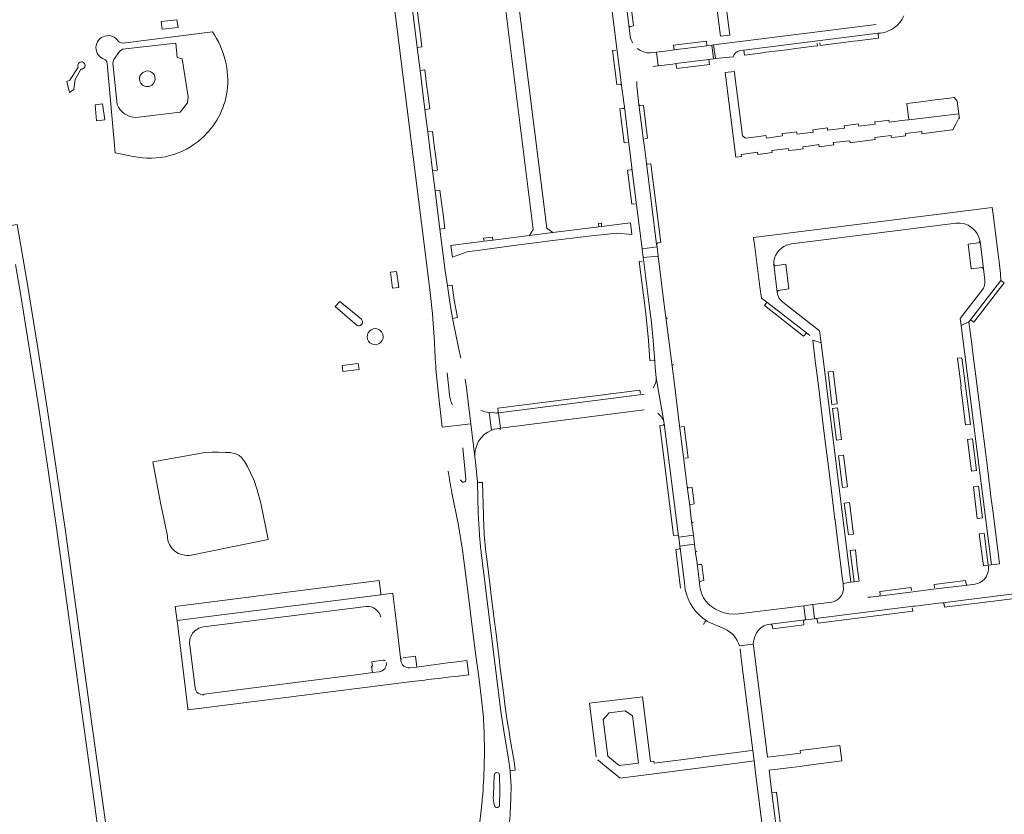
# Model space of a CAD drawing. Header units: metres. Extents: x 166325 to 190320, y 381923 to 404576.
# Tile 380 of 656: x 176365 to 176728, y 386149 to 386442. Entities that reach past the tile are written whole.
import ezdxf

# ---------------------------------------------------------------- set-up
doc = ezdxf.new("R2010")
doc.units = ezdxf.units.M
for name, color, linetype, lineweight in [('B-WE-VH-VERHARDING_ASFALT-GV', 8, 'Continuous', 18), ('B-WE-VH-VERHARDING_BETONSTRAATSTEEN-GV', 8, 'Continuous', 18), ('B-WE-VH-VERHARDING_HALFVERHARDING-GV', 8, 'Continuous', 18)]:
    doc.layers.add(name, color=color, linetype=linetype, lineweight=lineweight)

msp = doc.modelspace()

# ---------------------------------------------------------------- linework, layer by layer
at = {"layer": 'B-WE-VH-VERHARDING_ASFALT-GV', "flags": 128}
for points in [[(176574.576, 386516.204), (176575.901, 386505.685), (176576.381, 386501.289), (176577.007, 386496.766), (176580.734, 386467.35), (176582.258, 386455.018), (176583.954, 386441.581), (176585.279, 386430.869), (176586.99, 386417.371), (176587.796, 386411.074), (176588.039, 386409.461), (176589.675, 386395.955), (176590.66, 386388.171), (176590.839, 386386.82), (176592.519, 386373.358), (176594.535, 386357.178), (176600.069, 386357.934), (176599.931, 386358.756), (176596.195, 386388.67), (176595.41, 386394.531), (176595.059, 386397.091), (176593.37, 386410.335), (176592.614, 386417.107)], [(176497.82, 386489.81), (176516.45, 386342.19), (176517.37, 386333.22), (176518.12, 386322.79)], [(176515.621, 386400.198), (176514.577, 386408.515), (176512.776, 386422.849), (176511.709, 386431.345), (176509.956, 386445.303), (176508.03, 386460.64), (176507.265, 386466.644), (176505.738, 386478.638), (176505.474, 386480.709), (176504.909, 386485.145)], [(176590.207, 386435.411), (176589.83, 386438.478), (176587.573, 386456.556)], [(176598.525, 386424.26), (176600.475, 386424.519), (176599.885, 386429.579), (176597.608, 386429.335)], [(176527.8, 386316.908), (176526.93, 386320.82), (176524.86, 386331.07), (176524.777, 386331.544), (176523.73, 386337.51), (176522.853, 386343.517), (176522.04, 386349.09), (176520.123, 386364.354), (176518.348, 386378.49), (176517.409, 386385.964), (176515.621, 386400.198)], [(176363.833, 386351.384), (176365.776, 386339.947), (176372.469, 386297.813), (176375.779, 386275.715), (176378.992, 386253.577), (176396.194, 386128.713), (176399.554, 386127.528), (176399.27, 386129.208), (176391.837, 386183.06), (176382.033, 386254.085), (176375.429, 386298.537), (176371.875, 386321.317), (176368.03, 386344.814), (176364.407, 386366.068), (176361.437, 386365.641)], [(176518.63, 386312.822), (176519.55, 386303.39), (176520.96, 386291.48), (176531.546, 386292.695), (176530.031, 386304.881), (176529.983, 386305.294), (176529.46, 386309.11)], [(176523.58, 386303.489), (176522.77, 386311.47)], [(176602.748, 386292.866), (176599.755, 386309.687)], [(176530.031, 386304.881), (176531.546, 386292.695), (176532.967, 386280.544)], [(176595.376, 386303.594), (176594.545, 386303.462), (176541.712, 386296.738), (176542.461, 386291.116), (176595.314, 386297.82)], [(176538.262, 386296.922), (176537.248, 386297.015)], [(176539.1, 386290.41), (176539.115, 386290.415), (176538.262, 386296.922)], [(176534.05, 386265.656), (176533.903, 386271.091), (176533.86, 386272.67), (176533.233, 386278.621), (176532.967, 386280.544), (176531.546, 386292.695), (176520.96, 386291.48)], [(176528.56, 386283.92), (176529.71, 386272.399)], [(176524.508, 386267.292), (176526.79, 386256.06), (176527.841, 386249.976), (176528.41, 386246.19), (176530.6, 386229.117), (176532.148, 386217.053), (176533.269, 386208.31), (176534.51, 386198.638), (176535.581, 386190.293)], [(176616.143, 386231.241), (176615.827, 386232.707), (176615.683, 386234.202), (176614.808, 386241.363), (176614.29, 386245.178), (176613.902, 386248.385), (176608.463, 386247.652), (176608.502, 386247.334), (176608.529, 386247.113), (176610.15, 386234.131), (176610.446, 386231.762)], [(176546.003, 386148.962), (176546.25, 386154.967), (176546.31, 386159.4), (176546.02, 386164.43), (176545.956, 386164.961), (176545.42, 386169.43), (176543.89, 386178.09), (176542.59, 386186.81), (176535.39, 386244.32)], [(176726.168, 386241.184), (176723.28, 386240.84), (176722.068, 386240.686), (176722.135, 386240.219)], [(176664.407, 386227.024), (176657.468, 386226.171), (176658.117, 386220.976), (176658.465, 386221.02), (176694.481, 386225.544), (176695.108, 386225.638), (176703.761, 386226.674), (176705.158, 386226.852), (176741.204, 386231.387), (176745.786, 386231.973), (176758.277, 386233.535), (176760.058, 386233.761), (176759.409, 386238.969)], [(176672.63, 386234.556), (176671.466, 386234.39), (176668.592, 386233.979), (176668.643, 386233.283), (176668.735, 386232.03)], [(176718.146, 386233.903), (176717.276, 386233.727), (176714.448, 386233.374), (176701.804, 386231.8), (176694.426, 386230.882), (176681.732, 386229.229), (176678.717, 386228.876), (176677.729, 386228.913)], [(176640.838, 386218.807), (176641.855, 386218.937), (176654.496, 386220.517), (176654.782, 386220.553), (176654.143, 386225.757), (176630.035, 386222.705)], [(176618.48, 386220.122), (176619.346, 386219.634), (176620.317, 386219.173), (176622.574, 386218.211), (176624.219, 386217.557), (176624.952, 386217.293)], [(176539.81, 386156.05), (176540.08, 386163.311)], [(176542.08, 386163.4), (176542.19, 386157.41), (176542.04, 386152.499)], [(176535.858, 386156.277), (176535.7, 386154.67), (176535.649, 386153.819)]]:
    msp.add_lwpolyline(points, dxfattribs=at)
at = {"layer": 'B-WE-VH-VERHARDING_ASFALT-GV'}
for points in [[(176591.026, 386432.986, -0.0926598), (176590.207, 386435.411)], [(176597.608, 386429.335, -0.198254), (176592.789, 386430.918)], [(176592.614, 386417.107, -0.0330135), (176592.658, 386418.765)], [(176518.12, 386322.79, 0.0112373), (176518.63, 386312.822)], [(176599.755, 386309.687, -0.1673139), (176598.693, 386305.945)], [(176524.68, 386299.709, -0.07153), (176523.58, 386303.489)], [(176537.248, 386297.015, -0.0572134), (176535.195, 386297.78)], [(176600.303, 386296.634, -0.1791404), (176602.748, 386292.866)], [(176532.967, 386280.544, -0.3152724), (176539.1, 386290.41)], [(176523.13, 386275.327, 0.0064734), (176524.508, 386267.292)], [(176529.71, 386272.399, -0.9853276), (176527.73, 386272.08)], [(176722.135, 386240.219, -0.3538616), (176718.146, 386233.903)], [(176617.657, 386227.922, -0.0837319), (176616.143, 386231.241)], [(176668.735, 386232.03, -0.347035), (176664.407, 386227.024)], [(176630.035, 386222.705, -0.260247), (176617.657, 386227.922)], [(176624.952, 386217.293, -0.2200464), (176630.389, 386210.969)], [(176635.831, 386213.478, -0.1592657), (176638.275, 386217.566)], [(176638.275, 386217.566, -0.1082234), (176640.838, 386218.807)], [(176635.52, 386211.599, -0.0990752), (176635.831, 386213.478)], [(176535.581, 386190.293, -0.0213727), (176536.3, 386180.987)], [(176536.3, 386180.987, -0.0304334), (176535.858, 386156.277)], [(176535.649, 386153.819, -0.0180005), (176534.653, 386145.041)], [(176540.2, 386152.131, -0.1102324), (176539.81, 386156.05)], [(176542.04, 386152.499, -0.9205686), (176540.2, 386152.131)]]:
    msp.add_lwpolyline(points, format="xyb", dxfattribs=at)
at = {"layer": 'B-WE-VH-VERHARDING_ASFALT-GV', "flags": 128}
msp.add_lwpolyline([(176608.391, 386291.975), (176607.862, 386296.056), (176606.449, 386307.294), (176605.635, 386313.944), (176603.312, 386332.034), (176602.848, 386335.584), (176600.5, 386354.491), (176594.941, 386353.927), (176595.033, 386353.183), (176597.444, 386334.515), (176597.985, 386330.01), (176598.6, 386323.401), (176599.251, 386315.686), (176599.441, 386313.424), (176599.755, 386309.687), (176602.748, 386292.866), (176608.013, 386251.33), (176608.051, 386251.025), (176613.486, 386251.72), (176612.794, 386256.821), (176612.13, 386262.477), (176611.188, 386269.566), (176610.706, 386273.491), (176609.959, 386279.564)], close=True, dxfattribs=at)
at = {"layer": 'B-WE-VH-VERHARDING_BETONSTRAATSTEEN-GV', "flags": 128}
for points in [[(176617.7, 386480.57), (176623.41, 386435.41), (176626.901, 386435.84), (176626.53, 386438.67), (176625.55, 386446.35)], [(176587.573, 386456.556), (176589.83, 386438.478)], [(176590.191, 386439.068), (176591.357, 386439.285), (176589.275, 386456.262)], [(176680.756, 386439.794), (176620.894, 386432.223), (176621.59, 386427.18), (176628.098, 386427.874)], [(176630.55, 386430.14), (176631.989, 386430.321), (176681.512, 386436.548)], [(176660.025, 386432.985), (176660.15, 386432.023), (176672.387, 386433.61), (176673.728, 386433.761), (176681.685, 386434.75), (176681.512, 386436.548), (176631.989, 386430.321), (176632.24, 386428.52), (176638.999, 386429.378), (176640.309, 386429.539), (176648.878, 386430.609), (176650.219, 386430.784), (176657.813, 386431.722), (176659.183, 386431.907), (176659.072, 386432.793)], [(176681.512, 386436.548), (176681.756, 386436.579)], [(176584.859, 386430.31), (176583.694, 386430.166), (176585.244, 386417.637), (176586.417, 386417.81)], [(176586.99, 386417.371), (176585.279, 386430.869)], [(176587.591, 386408.844), (176586.38, 386408.694), (176587.962, 386396.181), (176589.171, 386396.334)], [(176589.675, 386395.955), (176588.039, 386409.461)], [(176593.37, 386410.335), (176595.059, 386397.091)], [(176595.079, 386409.943), (176593.99, 386409.82)], [(176595.572, 386397.76), (176596.558, 386397.869), (176595.079, 386409.943)], [(176590.421, 386386.304), (176589.216, 386386.147), (176590.77, 386373.63), (176591.973, 386373.784)], [(176592.519, 386373.358), (176590.839, 386386.82)], [(176596.195, 386388.67), (176599.931, 386358.756)], [(176597.743, 386388.475), (176596.558, 386388.364)], [(176600.362, 386359.333), (176601.425, 386359.52), (176597.743, 386388.475)], [(176726.061, 386352.399), (176726.032, 386352.631), (176725.854, 386354.05), (176723.985, 386368.912), (176723.55, 386372.37), (176635.579, 386361.353), (176636.043, 386357.834), (176637.986, 386343.111), (176638.53, 386338.99), (176640.507, 386337.474), (176655.099, 386326.283), (176656.389, 386325.293)], [(176649.574, 386358.955), (176710.19, 386366.587)], [(176719.02, 386359.942), (176720.266, 386349.815), (176720.535, 386347.668), (176720.792, 386345.613)], [(176594.606, 386352.668), (176593.516, 386352.537), (176595.8, 386334.291), (176596.364, 386329.715), (176596.946, 386323.353), (176597.473, 386316.061), (176598.719, 386316.143)], [(176599.251, 386315.686), (176598.6, 386323.401), (176597.985, 386330.01), (176597.444, 386334.515), (176595.033, 386353.183)], [(176644.273, 386341.231), (176643.043, 386351.417)], [(176719.745, 386341.821), (176711.71, 386331.55), (176712.042, 386328.945), (176714.96, 386330.3), (176715.543, 386331.054), (176726.72, 386345.51), (176726.61, 386348.04), (176726.061, 386352.399)], [(176657.406, 386323.507), (176660.458, 386322.543), (176659.903, 386326.991), (176646.422, 386337.493)], [(176603.312, 386332.034), (176605.635, 386313.944)], [(176541.109, 386296.661), (176541.712, 386296.738), (176594.545, 386303.462)], [(176593.93, 386303.882), (176593.789, 386305.138), (176541.439, 386298.445), (176541.607, 386297.215)], [(176595.314, 386297.82), (176542.461, 386291.116), (176541.874, 386291.041)], [(176602.281, 386292.256), (176601.078, 386292.102), (176606.193, 386251.623), (176607.44, 386251.778)], [(176608.013, 386251.33), (176602.748, 386292.866)], [(176608.391, 386291.975), (176609.959, 386279.564)], [(176610.38, 386280.105), (176611.583, 386280.254), (176610.089, 386291.774), (176608.881, 386291.644)], [(176536.248, 386255.782), (176536.167, 386257.548), (176536.11, 386259.061), (176535.737, 386271.073), (176533.903, 386271.091), (176534.05, 386265.656)], [(176611.188, 386269.566), (176612.13, 386262.477)], [(176612.988, 386269.257), (176611.888, 386269.099)], [(176612.579, 386263.05), (176613.756, 386263.206), (176612.988, 386269.257)], [(176612.794, 386256.821), (176613.486, 386251.72), (176613.902, 386248.385), (176614.29, 386245.178)], [(176535.39, 386244.32), (176542.59, 386186.81), (176543.89, 386178.09), (176545.42, 386169.43), (176545.956, 386164.961), (176547.777, 386165.15), (176547.425, 386168.429), (176545.897, 386177.172), (176545.672, 386178.64), (176544.771, 386184.094), (176543.91, 386190.338), (176543.753, 386191.817), (176542.232, 386203.75), (176542.06, 386205.25), (176540.523, 386217.319), (176540.375, 386218.818), (176538.866, 386230.529), (176538.705, 386232.021), (176537.213, 386243.968), (176537.059, 386245.451)], [(176608.018, 386246.577), (176606.98, 386246.463), (176608.725, 386232.203)], [(176610.446, 386231.762), (176610.15, 386234.131), (176608.529, 386247.113)], [(176614.808, 386241.363), (176615.683, 386234.202)], [(176616.196, 386234.828), (176617.319, 386234.985), (176616.507, 386240.982), (176615.37, 386240.895)], [(176713.696, 386235.077), (176702.14, 386233.591), (176702.298, 386232.395)], [(176713.87, 386233.826), (176713.696, 386235.077)], [(176503.848, 386221.237), (176502.868, 386229.103), (176502.716, 386230.326), (176498.392, 386229.778), (176441.619, 386222.581), (176423.277, 386220.255), (176427.242, 386187.929), (176427.306, 386187.41), (176432.256, 386188.033), (176509.827, 386197.799), (176513.366, 386198.239), (176514.581, 386198.39), (176515.69, 386198.53), (176519.459, 386198.981), (176524.14, 386199.54), (176525.83, 386199.73), (176530.77, 386200.36), (176530.69, 386200.96), (176530.157, 386204.952), (176530.07, 386205.6), (176525.4, 386205.01), (176523.75, 386204.79), (176511.543, 386203.177), (176509.072, 386202.851)], [(176681.732, 386229.229), (176694.426, 386230.882)], [(176693.762, 386231.382), (176693.637, 386232.514), (176682.074, 386231.034)], [(176682.074, 386231.034), (176682.228, 386229.835)], [(176701.804, 386231.8), (176714.448, 386233.374)], [(176741.204, 386231.387), (176705.158, 386226.852)], [(176705.825, 386226.337), (176705.972, 386225.199), (176740.875, 386229.541)], [(176433.007, 386217.932), (176492.976, 386225.51)], [(176694.481, 386225.544), (176658.465, 386221.02)], [(176659.089, 386220.53), (176659.257, 386219.343), (176694.221, 386223.708)], [(176694.221, 386223.708), (176694.051, 386224.941)], [(176505.678, 386205.626), (176503.848, 386221.237)], [(176617.134, 386218.809), (176617.738, 386219.882)], [(176654.496, 386220.517), (176641.855, 386218.937)], [(176642.497, 386218.506), (176642.661, 386217.22), (176654.195, 386218.753), (176654.038, 386219.956)], [(176429.941, 386195.513), (176428.014, 386211.105)], [(176635.52, 386211.599), (176630.389, 386210.969)], [(176630.641, 386209.833), (176631.227, 386205.352), (176635.323, 386172.47), (176635.81, 386168.6), (176636.368, 386164.17), (176639.533, 386139.059), (176639.72, 386137.578)], [(176641.324, 386165.208), (176647.56, 386165.95), (176653.51, 386166.69), (176655.811, 386166.995), (176668.09, 386168.62), (176667.38, 386174.33), (176652.766, 386172.433), (176652.89, 386171.48), (176646.97, 386170.72), (176640.726, 386169.928), (176639.959, 386175.983), (176635.586, 386210.953)], [(176499.236, 386205.704), (176495.688, 386205.222), (176495.067, 386205.137), (176495.26, 386203.531), (176494.963, 386203.492), (176495.292, 386201.106), (176497.761, 386201.42)], [(176505.93, 386206.319), (176505.716, 386205.942), (176505.678, 386205.626)], [(176510.087, 386207.057), (176506.553, 386206.618)], [(176509.072, 386202.851), (176511.543, 386203.177), (176511.063, 386207.178), (176510.087, 386207.057)], [(176497.761, 386201.42), (176495.292, 386201.106), (176492.973, 386200.811), (176433.129, 386193.202), (176433.185, 386192.998)], [(176635.323, 386172.47), (176633.89, 386172.29), (176629.28, 386171.67), (176621.56, 386170.68), (176610.84, 386169.29), (176604.89, 386168.51), (176598.98, 386167.79), (176598.882, 386168.543), (176597.71, 386168.41), (176594.68, 386192.22), (176575.14, 386189.86), (176577.618, 386170.145)], [(176578.253, 386168.995), (176580.136, 386167.452), (176586.46, 386162.27), (176629.613, 386167.805), (176635.81, 386168.6), (176635.323, 386172.47)], [(176592.599, 386120.6), (176628.79, 386125.117), (176628.963, 386125.139), (176641.55, 386126.71), (176644.67, 386127.097), (176646.13, 386127.32), (176645.47, 386132.48), (176644.555, 386139.701), (176642.385, 386156.832), (176641.324, 386165.208)], [(176546.25, 386154.967), (176546.003, 386148.962)]]:
    msp.add_lwpolyline(points, dxfattribs=at)
for points in [[(176548.786, 386455.411), (176549.92, 386457.02), (176540.99, 386455.88), (176542.181, 386454.737), (176543.245, 386453.715), (176554.48, 386364.325), (176553.874, 386363.349), (176553.06, 386362.04), (176561.73, 386363.15), (176560.347, 386364.138), (176559.49, 386364.75), (176548.2, 386454.58)], [(176509.956, 386445.303), (176511.709, 386431.345), (176513.506, 386431.572), (176512.72, 386437.841), (176512.501, 386439.247), (176511.701, 386445.461)], [(176606.391, 386430.389), (176618.426, 386431.911), (176618.234, 386433.671), (176606.147, 386432.151)], [(176620.288, 386432.146), (176618.426, 386431.911), (176606.391, 386430.389), (176604.85, 386430.16), (176599.885, 386429.579), (176600.475, 386424.519), (176605.857, 386425.172), (176607.031, 386425.344), (176619.155, 386426.873), (176620.922, 386427.096)], [(176620.894, 386432.223), (176620.288, 386432.146), (176620.922, 386427.096), (176621.59, 386427.18)], [(176619.155, 386426.873), (176607.031, 386425.344), (176607.332, 386423.516), (176619.391, 386425.045)], [(176512.776, 386422.849), (176514.577, 386408.515), (176516.386, 386408.712), (176515.523, 386415.181), (176515.292, 386416.637), (176514.573, 386423.065)], [(176697.533, 386400.34), (176697.62, 386399.54), (176700.298, 386399.875), (176702.97, 386400.21), (176705.97, 386400.62), (176708.63, 386400.94), (176709.06, 386400.97), (176710.112, 386403.04), (176711.278, 386405.271), (176711.407, 386405.204), (176711.21, 386406.865), (176692.808, 386404.645), (176691.297, 386404.503), (176685.604, 386403.735), (176685.501, 386404.559), (176682.83, 386404.225), (176680.281, 386403.906), (176680.382, 386403.088), (176674.33, 386402.338), (176674.2, 386403.13), (176671.525, 386402.79), (176668.971, 386402.465), (176669.075, 386401.622), (176662.898, 386400.857), (176662.82, 386401.7), (176660.144, 386401.36), (176657.47, 386401.02), (176657.625, 386400.168), (176651.622, 386399.393), (176651.41, 386400.247), (176648.835, 386399.92), (176646.16, 386399.58), (176646.306, 386398.738), (176640.369, 386397.963), (176640.19, 386398.829), (176637.521, 386398.495), (176634.851, 386398.161), (176632.62, 386397.88), (176631.5, 386398.72), (176629.71, 386413.23), (176628.75, 386420.91), (176628.56, 386422.437), (176625.18, 386422.06), (176629.15, 386390.9), (176631.21, 386391.16), (176631.04, 386391.933), (176637.059, 386392.71), (176637.16, 386391.9), (176639.835, 386392.235), (176642.51, 386392.57), (176642.371, 386393.358), (176648.397, 386394.156), (176648.49, 386393.33), (176651.165, 386393.665), (176653.84, 386394), (176653.75, 386394.721), (176656.695, 386395.114), (176659.696, 386395.514), (176659.79, 386394.76), (176662.465, 386395.095), (176665.14, 386395.43), (176664.967, 386396.258), (176671.102, 386396.967), (176671.192, 386396.193), (176673.77, 386396.52), (176677.7, 386397.02), (176680.37, 386397.36), (176680.243, 386398.176), (176683.284, 386398.55), (176686.248, 386398.915), (176686.32, 386398.11), (176688.975, 386398.445), (176691.63, 386398.78), (176691.543, 386399.58)], [(176710.654, 386411.547), (176709.51, 386412.87), (176707.894, 386412.665), (176704.562, 386412.242), (176701.429, 386411.845), (176698.306, 386411.449), (176695.183, 386411.053), (176692.01, 386410.65), (176692.808, 386404.645), (176711.21, 386406.865)], [(176515.621, 386400.198), (176517.409, 386385.964), (176519.2, 386386.149), (176518.375, 386392.7), (176518.154, 386394.203), (176517.389, 386400.343)], [(176518.348, 386378.49), (176520.123, 386364.354), (176521.876, 386364.604), (176521.139, 386370.852), (176520.925, 386372.422), (176520.114, 386378.714)], [(176574.808, 386361.824), (176585.291, 386362.97), (176590.743, 386362.485), (176590.238, 386366.789), (176579.647, 386365.43), (176578.633, 386365.301), (176561.73, 386363.15), (176553.06, 386362.04), (176539.543, 386360.327), (176536.355, 386359.923), (176524.18, 386358.38), (176524.77, 386354.11), (176530.09, 386356.07), (176530.167, 386356.079), (176532.98, 386356.42), (176546.511, 386358.278), (176560.725, 386360.065)], [(176579.555, 386366.602), (176578.531, 386366.48), (176578.633, 386365.301), (176579.647, 386365.43)], [(176539.461, 386361.514), (176536.173, 386361.097), (176536.278, 386360.418), (176536.355, 386359.923), (176539.543, 386360.327)], [(176600.069, 386357.934), (176594.535, 386357.178), (176594.941, 386353.927), (176600.5, 386354.491)], [(176719.02, 386359.942), (176718.574, 386359.392), (176714.673, 386358.872), (176715.794, 386349.761), (176719.69, 386350.255), (176720.266, 386349.815)], [(176647.515, 386351.507), (176643.604, 386350.952), (176643.043, 386351.417), (176644.273, 386341.231), (176644.698, 386341.822), (176648.631, 386342.38)], [(176522.853, 386343.517), (176523.73, 386337.51), (176524.777, 386331.544), (176526.528, 386331.904), (176525.397, 386338.23), (176524.629, 386343.768)], [(176726.72, 386345.51), (176715.543, 386331.054), (176716.728, 386330.154), (176727.905, 386344.629)], [(176640.507, 386337.474), (176639.637, 386336.252), (176654.057, 386324.991), (176655.099, 386326.283)], [(176719.678, 386292.913), (176718.823, 386299.674), (176717.48, 386310.281), (176716.544, 386317.71), (176715.991, 386322.106), (176714.96, 386330.3), (176712.042, 386328.945), (176723.28, 386240.84), (176726.168, 386241.184), (176725.648, 386245.362), (176725.19, 386248.98), (176723.69, 386260.911), (176723.186, 386264.939), (176721.858, 386275.557), (176721.001, 386282.373)], [(176660.458, 386322.543), (176657.406, 386323.507), (176658.31, 386315.942), (176659.108, 386309.633), (176659.846, 386303.705), (176661.27, 386292.28), (176661.285, 386292.161), (176662.132, 386285.39), (176663.445, 386274.906), (176664.311, 386267.948), (176665.61, 386257.52), (176665.623, 386257.42), (176666.319, 386251.971), (176667.64, 386241.48), (176668.175, 386237.297), (176668.592, 386233.979), (176671.466, 386234.39)], [(176712.38, 386317.06), (176710.767, 386316.863), (176710.78, 386316.76), (176712.1, 386306.61), (176711.9, 386306.58), (176711.981, 386305.93), (176712.18, 386304.351), (176713.695, 386292.315), (176715.566, 386292.527)], [(176663.09, 386311.91), (176664.508, 386299.843), (176666.407, 386300.039), (176666.389, 386300.17), (176664.89, 386312.12)], [(176541.712, 386296.738), (176541.109, 386296.661), (176540.15, 386296.749), (176538.262, 386296.922), (176539.115, 386290.415), (176540.039, 386290.72), (176541.874, 386291.041), (176542.461, 386291.116)], [(176666.588, 386298.593), (176664.648, 386298.355), (176666.179, 386286.744), (176668.049, 386286.952)], [(176714.37, 386286.956), (176715.831, 386275.344), (176717.739, 386275.554), (176716.291, 386287.189)], [(176668.776, 386281.154), (176666.871, 386280.911), (176668.351, 386269.318), (176670.236, 386269.517)], [(176716.562, 386269.536), (176718.03, 386257.876), (176719.939, 386258.12), (176718.474, 386269.723)], [(176670.961, 386263.743), (176669.036, 386263.463), (176670.556, 386251.852), (176672.427, 386252.065)], [(176613.486, 386251.72), (176608.051, 386251.025), (176608.463, 386247.652), (176613.902, 386248.385)], [(176720.604, 386252.445), (176718.741, 386252.226), (176720.251, 386240.445), (176722.068, 386240.686)], [(176673.151, 386246.293), (176671.225, 386246.037), (176672.63, 386234.556), (176674.469, 386234.799), (176673.835, 386239.956)], [(176498.392, 386229.778), (176498.309, 386230.426), (176497.728, 386234.997), (176422.565, 386225.423), (176423.191, 386220.881), (176423.277, 386220.255), (176441.619, 386222.581)], [(176657.468, 386226.171), (176654.143, 386225.757), (176654.782, 386220.553), (176658.117, 386220.976)], [(176586.14, 386166.89), (176581.89, 386170.38), (176580.174, 386183.886), (176582.392, 386186.371), (176588.328, 386187.089), (176591.074, 386185.206), (176593.3, 386167.77)], [(176642.385, 386156.832), (176644.555, 386139.701), (176646.205, 386139.913), (176644.011, 386157.07)]]:
    msp.add_lwpolyline(points, close=True, dxfattribs=at)
at = {"layer": 'B-WE-VH-VERHARDING_BETONSTRAATSTEEN-GV'}
for points in [[(176682.383, 386436.623, 0.2753715), (176690.96, 386442.98)], [(176589.83, 386438.478, -0.2581022), (176590.191, 386439.068)], [(176681.756, 386436.579, -0.0479466), (176682.383, 386436.623)], [(176628.098, 386427.874, -0.2937632), (176630.55, 386430.14)], [(176586.417, 386417.81, -0.3544724), (176586.99, 386417.371)], [(176588.039, 386409.461, -0.3776116), (176587.591, 386408.844)], [(176593.99, 386409.82, -0.3500481), (176593.37, 386410.335)], [(176590.839, 386386.82, -0.3884619), (176590.421, 386386.304)], [(176596.558, 386388.364, -0.3219247), (176596.195, 386388.67)], [(176710.19, 386366.587, -0.4029048), (176719.02, 386359.942)], [(176599.931, 386358.756, -0.2856517), (176600.362, 386359.333)], [(176643.043, 386351.417, -0.3103476), (176647.753, 386358.48)], [(176647.753, 386358.48, -0.0632866), (176649.574, 386358.955)], [(176720.792, 386345.613, -0.1996976), (176719.745, 386341.821)], [(176645.373, 386338.548, -0.1307212), (176644.273, 386341.231)], [(176646.422, 386337.493, -0.0655888), (176645.373, 386338.548)], [(176603.975, 386331.525, -0.330286), (176603.312, 386332.034)], [(176598.719, 386316.143, -0.4020891), (176599.251, 386315.686)], [(176605.635, 386313.944, -0.3799045), (176606.099, 386314.51)], [(176541.607, 386297.215, -0.3172498), (176541.109, 386296.661)], [(176602.748, 386292.866, -0.3773023), (176602.281, 386292.256)], [(176541.874, 386291.041, -0.3214515), (176542.43, 386290.672)], [(176611.888, 386269.099, -0.3825313), (176611.188, 386269.566)], [(176534.05, 386265.656, 0.0147569), (176534.867, 386249.999)], [(176612.13, 386262.477, -0.3706738), (176612.579, 386263.05)], [(176537.059, 386245.451, -0.0217892), (176536.248, 386255.782)], [(176613.454, 386256.327, -0.3718893), (176612.794, 386256.821)], [(176607.44, 386251.778, -0.3737845), (176608.013, 386251.33)], [(176534.867, 386249.999, 0.0058424), (176535.39, 386244.32)], [(176608.529, 386247.113, -0.3598208), (176608.018, 386246.577)], [(176614.29, 386245.178, -0.3866563), (176614.745, 386245.793)], [(176615.683, 386234.202, -0.3912653), (176616.196, 386234.828)], [(176714.448, 386233.374, -0.3651417), (176713.87, 386233.826)], [(176618.48, 386220.122, -0.2091087), (176610.446, 386231.762)], [(176682.228, 386229.835, -0.3513673), (176681.732, 386229.229)], [(176705.158, 386226.852, -0.3861434), (176705.825, 386226.337)], [(176492.976, 386225.51, -0.3548915), (176498.355, 386221.564)], [(176617.738, 386219.882, -0.3427053), (176618.48, 386220.122)], [(176654.038, 386219.956, -0.3740507), (176654.496, 386220.517)], [(176658.465, 386221.02, -0.3964081), (176659.089, 386220.53)], [(176428.014, 386211.105, -0.4323582), (176433.007, 386217.932)], [(176641.855, 386218.937, -0.2593926), (176642.497, 386218.506)], [(176635.586, 386210.953, -0.034017), (176635.52, 386211.599)], [(176500.344, 386204.823, -0.4242798), (176497.761, 386201.42)], [(176499.971, 386205.496, 0.1952951), (176499.236, 386205.704)], [(176505.678, 386205.626, 0.4193868), (176509.072, 386202.851)], [(176433.185, 386192.998, -0.4138163), (176429.941, 386195.513)], [(176542.08, 386163.4, 0.9635055), (176540.08, 386163.311)], [(176546.003, 386148.962, -0.0152489), (176545.464, 386143.907)]]:
    msp.add_lwpolyline(points, format="xyb", dxfattribs=at)
at = {"layer": 'B-WE-VH-VERHARDING_HALFVERHARDING-GV', "flags": 128}
for points in [[(176423.27, 386441.465), (176417.499, 386440.864), (176417.808, 386438.04), (176423.672, 386438.611)], [(176395.875, 386410.495), (176393.099, 386410.197), (176393.586, 386404.277), (176396.714, 386404.658)], [(176504.164, 386348.835), (176501.956, 386348.543), (176502.675, 386342.674), (176504.931, 386342.906)], [(176489.938, 386314.905), (176484.121, 386314.143), (176484.403, 386311.947), (176490.306, 386312.687)]]:
    msp.add_lwpolyline(points, close=True, dxfattribs=at)
for points in [[(176436.354, 386437.116), (176403.339, 386432.929)], [(176401.297, 386410.33), (176399.64, 386425.485), (176399.965, 386426.888), (176402.07, 386429.755)], [(176402.07, 386429.755), (176403.232, 386430.623), (176422.82, 386432.874), (176423.319, 386427.573), (176425.127, 386427.136), (176427.34, 386413.144), (176427.151, 386410.925), (176424.392, 386407.533), (176408.122, 386405.563)], [(176386.928, 386424.069), (176383.86, 386419.225), (176382.669, 386418.752), (176383.657, 386414.744), (176385.23, 386415.815), (176385.823, 386419.564), (176387.896, 386423.366)], [(176397.509, 386425.541), (176400.553, 386392.459), (176407.13, 386391.162)], [(176483.224, 386337.788), (176481.583, 386335.919), (176489.576, 386328.937)], [(176491.216, 386331.245), (176483.224, 386337.788)], [(176496.554, 386321.829), (176496.673, 386321.855)], [(176452.761, 386268.407), (176451.752, 386271.87), (176449.264, 386277.015), (176448.121, 386278.83), (176447.011, 386280.276), (176446.137, 386281.016), (176444.893, 386281.688), (176442.842, 386282.125), (176441.094, 386282.226), (176438.572, 386282.327), (176436.185, 386282.327), (176432.871, 386282.022), (176414.351, 386278.742), (176417.248, 386263.632), (176418.887, 386255.539), (176419.721, 386251.421)], [(176428.552, 386244.376), (176456.868, 386250.18), (176454.173, 386263.532), (176452.761, 386268.407)]]:
    msp.add_lwpolyline(points, dxfattribs=at)
at = {"layer": 'B-WE-VH-VERHARDING_HALFVERHARDING-GV'}
for points in [[(176441.782, 386415.211, 0.1772728), (176436.354, 386437.116)], [(176401.705, 386433.542, 1.4252444), (176396.49, 386426.937)], [(176403.339, 386432.929, -0.1835521), (176401.705, 386433.542)], [(176387.896, 386423.366, 4.2080426), (176386.928, 386424.069)], [(176396.49, 386426.937, -0.3522359), (176397.509, 386425.541)], [(176411.53, 386422.48, 0.7383206), (176411.375, 386417.042)], [(176414.961, 386418.754, 0.6618736), (176411.53, 386422.48)], [(176411.375, 386417.042, 0.4065739), (176414.961, 386418.754)], [(176432.326, 386397.787, 0.1731677), (176441.782, 386415.211)], [(176408.122, 386405.563, -0.3128704), (176401.297, 386410.33)], [(176407.13, 386391.162, 0.2386162), (176432.326, 386397.787)], [(176489.576, 386328.937, 0.3321693), (176491.279, 386329.263)], [(176491.279, 386329.263, 0.4031378), (176491.216, 386331.245)], [(176496.289, 386327.807, 1.0334574), (176496.554, 386321.829)], [(176496.673, 386321.855, 0.901244), (176496.289, 386327.807)], [(176419.721, 386251.421, 0.4600309), (176428.552, 386244.376)]]:
    msp.add_lwpolyline(points, format="xyb", dxfattribs=at)

doc.saveas('drawing.dxf')
